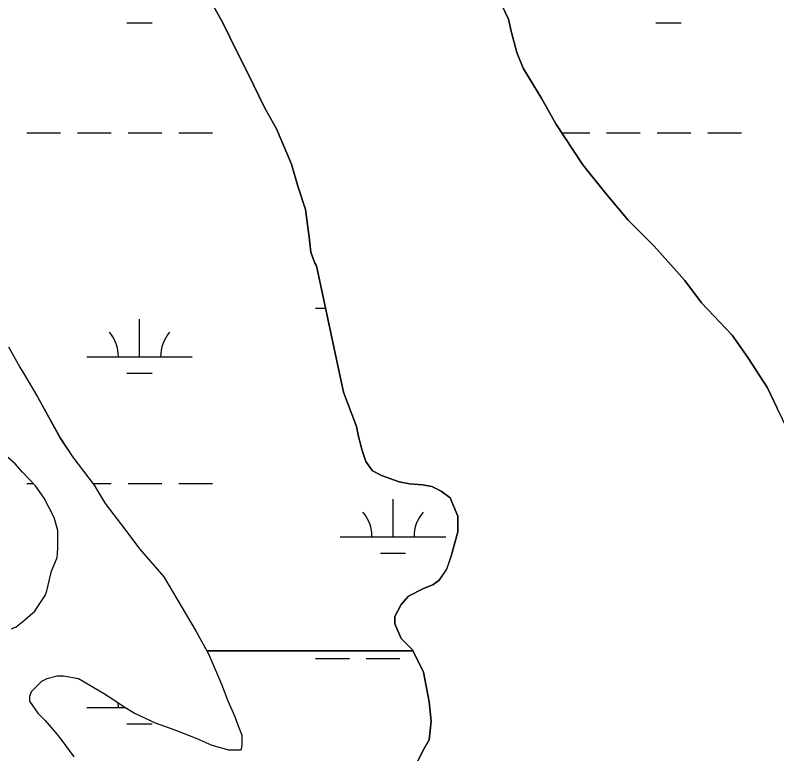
# Model space of a CAD drawing. Extents: x 3177185 to 3215018, y 812988 to 838321.
# Drawn here: x 3210178 to 3210900, y 823285 to 823986 of the extents above; entities that cross this region are included whole.
import ezdxf

# ---------------------------------------------------------------- set-up
doc = ezdxf.new("R2010")
doc.units = 0
doc.layers.add('V-SITE-VEGE', color=7, linetype='Continuous')
doc.layers.add('V-WETL-SWMP', color=7, linetype='Continuous')

msp = doc.modelspace()

# ---------------------------------------------------------------- linework, layer by layer
at = {"layer": 'V-SITE-VEGE'}
for points in [[(3210363.14, 823999.29), (3210374.6, 823979.06), (3210388.7, 823950.03), (3210398.4, 823930.69), (3210414.27, 823898.14), (3210425.72, 823877.91), (3210439.83, 823844.49), (3210446.01, 823823.37), (3210453.07, 823801.38), (3210456.61, 823774.98), (3210458.38, 823760.91), (3210461.91, 823750.35), (3210463.67, 823747.71), (3210489.3, 823628.07), (3210501.64, 823595.52), (3210503.41, 823585.84), (3210506.94, 823572.65), (3210510.47, 823562.09), (3210516.64, 823553.3), (3210525.44, 823548.9)], [(3210916.1, 823580.92), (3210900.24, 823613.47), (3210891.42, 823631.94), (3210872.92, 823660.96), (3210857.94, 823682.06), (3210828.88, 823712.84), (3210813.02, 823733.94), (3210783.95, 823766.47), (3210759.29, 823791.09), (3210738.15, 823816.59), (3210716.13, 823843.85), (3210690.58, 823882.54), (3210677.36, 823906.29), (3210659.73, 823935.31), (3210653.56, 823950.27), (3210648.26, 823970.5), (3210645.62, 823981.94), (3210639.45, 823995.13)], [(3210171.6, 823670.91), (3210182.18, 823651.56), (3210186.58, 823644.52), (3210198.92, 823623.41), (3210220.96, 823583.83), (3210232.41, 823566.24), (3210252.67, 823539.87), (3210263.24, 823522.28), (3210282.63, 823496.78), (3210295.84, 823479.19), (3210318.74, 823452.81), (3210331.08, 823431.7), (3210349.58, 823400.92), (3210361.04, 823379.81), (3210373.39, 823350.79), (3210379.56, 823334.95), (3210385.73, 823320.88), (3210389.26, 823311.2), (3210392.79, 823302.41), (3210392.79, 823292.73), (3210391.92, 823288.33), (3210380.48, 823288.31), (3210364.64, 823292.7), (3210350.55, 823298.85), (3210328.55, 823307.63), (3210310.94, 823313.77), (3210290.7, 823323.43), (3210280.13, 823329.58), (3210271.33, 823335.74), (3210261.64, 823341.89), (3210237.87, 823355.95), (3210223.79, 823358.57), (3210217.63, 823358.57), (3210207.95, 823355.92), (3210202.68, 823353.28), (3210193.01, 823343.59), (3210191.25, 823339.19), (3210191.25, 823334.79), (3210199.18, 823323.35), (3210206.23, 823316.32), (3210217.68, 823303.13), (3210221.2, 823298.73), (3210233.54, 823282.03)], [(3210174.47, 823403.41), (3210178.87, 823405.17), (3210185.03, 823410.46), (3210189.42, 823413.98), (3210196.46, 823420.15), (3210199.97, 823425.43), (3210206.12, 823435.11), (3210207.88, 823439.52), (3210210.51, 823450.07), (3210212.27, 823458), (3210217.53, 823471.2), (3210218.41, 823480), (3210218.39, 823496.72), (3210214.86, 823509.03), (3210205.17, 823527.51), (3210197.23, 823538.94), (3210184.9, 823552.13), (3210177.86, 823560.04)], [(3210525.44, 823548.9), (3210542.17, 823542.76), (3210551.85, 823541.01), (3210564.17, 823540.14), (3210572.97, 823538.38), (3210581.77, 823533.99), (3210590.58, 823527.84), (3210597.63, 823510.25), (3210597.64, 823495.29), (3210591.5, 823472.41), (3210587.11, 823460.08), (3210580.09, 823449.52), (3210573.93, 823445.11), (3210565.13, 823441.58), (3210551.06, 823434.53), (3210544.03, 823426.61), (3210537.88, 823415.16), (3210537.89, 823408.12), (3210544.06, 823394.05), (3210554.62, 823383.5), (3210565.2, 823362.39), (3210570.5, 823334.24), (3210572.28, 823315.76), (3210570.54, 823298.16), (3210564.39, 823287.6), (3210557.36, 823272.63)]]:
    msp.add_lwpolyline(points, dxfattribs=at)
at = {"layer": 'V-WETL-SWMP'}
for p, q in [((3210374.6, 823979.06), (3210363.14, 823999.29)), ((3210639.45, 823995.13), (3210645.62, 823981.93)), ((3210283.74, 823978.6), (3210307.74, 823978.6)), ((3210388.7, 823950.03), (3210374.6, 823979.06)), ((3210645.62, 823981.93), (3210648.27, 823970.5)), ((3210785.65, 823978.6), (3210809.65, 823978.6)), ((3210648.27, 823970.5), (3210653.56, 823950.26)), ((3210398.4, 823930.68), (3210388.7, 823950.03)), ((3210653.56, 823950.26), (3210659.74, 823935.31)), ((3210659.74, 823935.31), (3210677.36, 823906.29)), ((3210414.27, 823898.14), (3210398.4, 823930.68)), ((3210677.36, 823906.29), (3210690.58, 823882.54)), ((3210425.72, 823877.91), (3210414.27, 823898.14)), ((3210439.83, 823844.48), (3210425.72, 823877.91)), ((3210690.58, 823882.54), (3210716.13, 823843.85)), ((3210188.9, 823873.96), (3210220.9, 823873.96)), ((3210236.9, 823873.96), (3210268.9, 823873.96)), ((3210284.9, 823873.96), (3210316.9, 823873.96)), ((3210332.9, 823873.96), (3210364.9, 823873.96)), ((3210696.25, 823873.96), (3210722.8, 823873.96)), ((3210738.8, 823873.96), (3210770.8, 823873.96)), ((3210786.8, 823873.96), (3210818.8, 823873.96)), ((3210834.8, 823873.96), (3210866.8, 823873.96)), ((3210446.01, 823823.37), (3210439.83, 823844.48)), ((3210716.13, 823843.85), (3210738.15, 823816.59)), ((3210453.07, 823801.38), (3210446.01, 823823.37)), ((3210738.15, 823816.59), (3210759.29, 823791.09)), ((3210456.61, 823774.98), (3210453.07, 823801.38)), ((3210759.29, 823791.09), (3210783.95, 823766.47)), ((3210458.38, 823760.91), (3210456.61, 823774.98)), ((3210783.95, 823766.47), (3210813.02, 823733.94)), ((3210461.91, 823750.35), (3210458.38, 823760.91)), ((3210463.67, 823747.71), (3210461.91, 823750.35)), ((3210489.3, 823628.06), (3210463.67, 823747.71)), ((3210813.02, 823733.94), (3210828.88, 823712.83)), ((3210828.88, 823712.83), (3210857.94, 823682.06)), ((3210462.8, 823707.78), (3210472.22, 823707.78)), ((3210295.74, 823661.35), (3210295.74, 823697.35)), ((3210857.94, 823682.06), (3210872.92, 823660.96)), ((3210171.6, 823670.9), (3210182.18, 823651.55)), ((3210245.74, 823661.35), (3210345.74, 823661.35)), ((3210872.92, 823660.96), (3210891.42, 823631.93)), ((3210182.18, 823651.55), (3210186.58, 823644.52)), ((3210283.74, 823645.92), (3210307.74, 823645.92)), ((3210186.58, 823644.52), (3210198.92, 823623.41)), ((3210891.42, 823631.93), (3210900.24, 823613.46)), ((3210501.64, 823595.52), (3210489.3, 823628.06)), ((3210198.92, 823623.41), (3210220.95, 823583.83)), ((3210503.41, 823585.84), (3210501.64, 823595.52)), ((3210220.95, 823583.83), (3210232.41, 823566.24)), ((3210506.94, 823572.64), (3210503.41, 823585.84)), ((3210177.86, 823560.04), (3210169.93, 823567.07)), ((3210232.41, 823566.24), (3210252.67, 823539.86)), ((3210510.47, 823562.09), (3210506.94, 823572.64)), ((3210184.9, 823552.12), (3210177.86, 823560.04)), ((3210516.64, 823553.29), (3210510.47, 823562.09)), ((3210197.23, 823538.94), (3210184.9, 823552.12)), ((3210525.44, 823548.9), (3210516.64, 823553.29)), ((3210542.17, 823542.76), (3210525.44, 823548.9)), ((3210188.9, 823541.28), (3210195.04, 823541.28)), ((3210205.16, 823527.5), (3210197.23, 823538.94)), ((3210251.58, 823541.28), (3210268.9, 823541.28)), ((3210252.67, 823539.86), (3210263.24, 823522.27)), ((3210284.9, 823541.28), (3210316.9, 823541.28)), ((3210332.9, 823541.28), (3210364.9, 823541.28)), ((3210551.85, 823541), (3210542.17, 823542.76)), ((3210564.17, 823540.14), (3210551.85, 823541)), ((3210572.97, 823538.38), (3210564.17, 823540.14)), ((3210581.77, 823533.99), (3210572.97, 823538.38)), ((3210590.58, 823527.84), (3210581.77, 823533.99)), ((3210214.86, 823509.03), (3210205.16, 823527.5)), ((3210536.21, 823490.54), (3210536.21, 823526.54)), ((3210597.63, 823510.25), (3210590.58, 823527.84)), ((3210263.24, 823522.27), (3210282.63, 823496.77)), ((3210218.39, 823496.72), (3210214.86, 823509.03)), ((3210597.64, 823495.29), (3210597.63, 823510.25)), ((3210218.4, 823480), (3210218.39, 823496.72)), ((3210282.63, 823496.77), (3210295.84, 823479.19)), ((3210591.5, 823472.4), (3210597.64, 823495.29)), ((3210486.21, 823490.54), (3210586.21, 823490.54)), ((3210217.53, 823471.2), (3210218.4, 823480)), ((3210295.84, 823479.19), (3210318.74, 823452.81)), ((3210524.21, 823475.11), (3210548.21, 823475.11)), ((3210587.12, 823460.08), (3210591.5, 823472.4)), ((3210212.26, 823457.99), (3210217.53, 823471.2)), ((3210210.51, 823450.07), (3210212.26, 823457.99)), ((3210580.09, 823449.52), (3210587.12, 823460.08)), ((3210318.74, 823452.81), (3210331.08, 823431.7)), ((3210207.88, 823439.51), (3210210.51, 823450.07)), ((3210565.13, 823441.58), (3210573.93, 823445.11)), ((3210573.93, 823445.11), (3210580.09, 823449.52)), ((3210206.12, 823435.11), (3210207.88, 823439.51)), ((3210551.06, 823434.53), (3210565.13, 823441.58)), ((3210199.97, 823425.43), (3210206.12, 823435.11)), ((3210331.08, 823431.7), (3210349.58, 823400.92)), ((3210544.03, 823426.61), (3210551.06, 823434.53)), ((3210196.46, 823420.14), (3210199.97, 823425.43)), ((3210537.88, 823415.16), (3210544.03, 823426.61)), ((3210189.42, 823413.98), (3210196.46, 823420.14)), ((3210537.88, 823408.12), (3210537.88, 823415.16)), ((3210178.87, 823405.17), (3210185.03, 823410.45)), ((3210185.03, 823410.45), (3210189.42, 823413.98)), ((3210544.06, 823394.05), (3210537.88, 823408.12)), ((3210174.47, 823403.41), (3210178.87, 823405.17)), ((3210349.58, 823400.92), (3210359.63, 823382.41)), ((3210554.62, 823383.5), (3210544.06, 823394.05)), ((3210359.63, 823382.41), (3210555.17, 823382.41)), ((3210555.17, 823382.41), (3210359.63, 823382.41)), ((3210359.63, 823382.41), (3210361.04, 823379.81)), ((3210361.04, 823379.81), (3210373.39, 823350.78)), ((3210555.17, 823382.41), (3210554.62, 823383.5)), ((3210565.2, 823362.39), (3210555.17, 823382.41)), ((3210462.81, 823375.1), (3210494.81, 823375.1)), ((3210510.81, 823375.1), (3210542.81, 823375.1)), ((3210558.81, 823375.1), (3210558.83, 823375.1)), ((3210217.63, 823358.57), (3210207.95, 823355.92)), ((3210223.79, 823358.57), (3210217.63, 823358.57)), ((3210237.87, 823355.95), (3210223.79, 823358.57)), ((3210570.51, 823334.24), (3210565.2, 823362.39)), ((3210202.68, 823353.28), (3210193.01, 823343.59)), ((3210207.95, 823355.92), (3210202.68, 823353.28)), ((3210261.64, 823341.89), (3210237.87, 823355.95)), ((3210373.39, 823350.78), (3210379.56, 823334.95)), ((3210193.01, 823343.59), (3210191.25, 823339.19)), ((3210191.25, 823339.19), (3210191.25, 823334.79)), ((3210271.33, 823335.74), (3210261.64, 823341.89)), ((3210280.13, 823329.58), (3210271.33, 823335.74)), ((3210379.56, 823334.95), (3210385.73, 823320.88)), ((3210191.25, 823334.79), (3210199.18, 823323.35)), ((3210245.74, 823328.67), (3210281.7, 823328.67)), ((3210290.7, 823323.43), (3210280.13, 823329.58)), ((3210572.28, 823315.76), (3210570.51, 823334.24)), ((3210199.18, 823323.35), (3210206.23, 823316.32)), ((3210310.94, 823313.77), (3210290.7, 823323.43)), ((3210385.73, 823320.88), (3210389.26, 823311.2)), ((3210206.23, 823316.32), (3210217.68, 823303.13)), ((3210328.55, 823307.63), (3210310.94, 823313.77)), ((3210570.54, 823298.16), (3210572.28, 823315.76)), ((3210283.74, 823313.24), (3210307.74, 823313.24)), ((3210350.55, 823298.85), (3210328.55, 823307.63)), ((3210389.26, 823311.2), (3210392.79, 823302.4)), ((3210217.68, 823303.13), (3210221.2, 823298.74)), ((3210364.64, 823292.7), (3210350.55, 823298.85)), ((3210392.79, 823302.4), (3210392.8, 823292.73)), ((3210221.2, 823298.74), (3210233.54, 823282.03)), ((3210380.48, 823288.31), (3210364.64, 823292.7)), ((3210392.8, 823292.73), (3210391.92, 823288.32)), ((3210564.39, 823287.6), (3210570.54, 823298.16)), ((3210391.92, 823288.32), (3210380.48, 823288.31)), ((3210557.36, 823272.63), (3210564.39, 823287.6))]:
    msp.add_line(p, q, dxfattribs=at)
for centre, start, end in [((3210240.5, 823661.83), 359.22818, 40.77184), ((3210350.98, 823661.83), 139.22818, 180.77183), ((3210480.97, 823491.01), 359.22818, 40.77184), ((3210591.45, 823491.01), 139.22818, 180.77183), ((3210240.5, 823329.15), 359.22818, 5.91697)]:
    msp.add_arc(centre, 35.25, start, end, dxfattribs=at)

doc.saveas('drawing.dxf')
